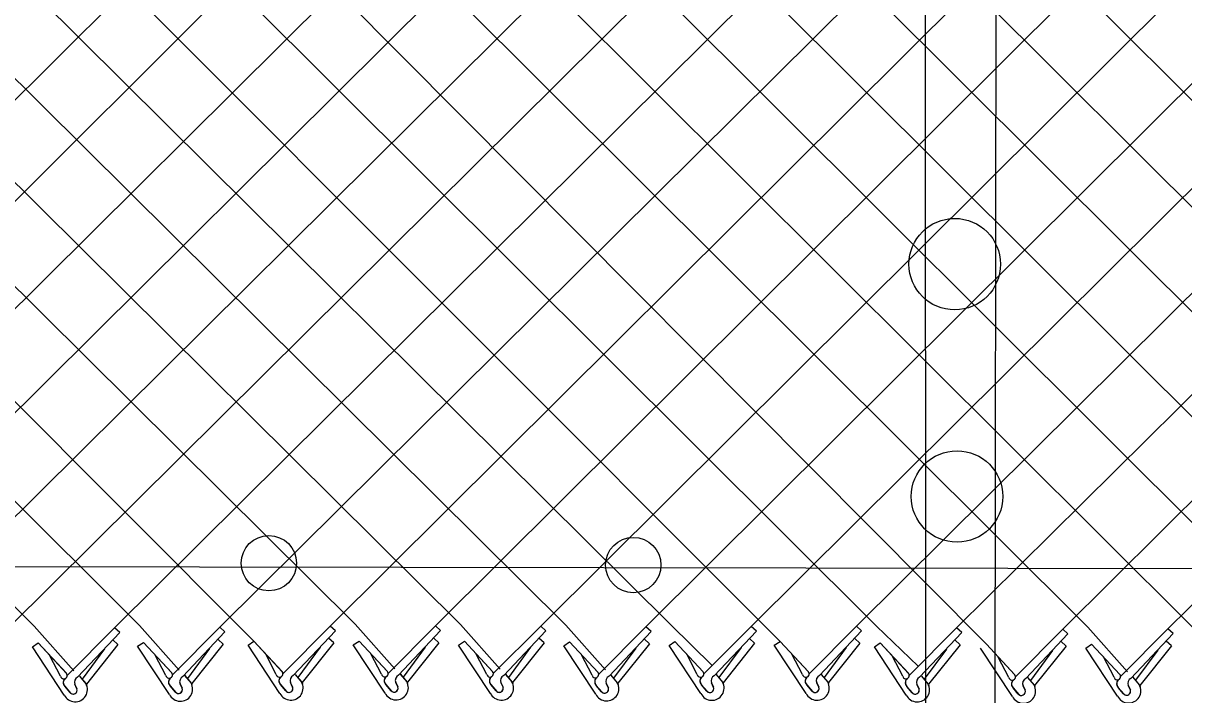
# Model space of a CAD drawing. Extents: x 0 to 1270, y 0 to 830.
# Drawn here: x 113.7 to 158.12, y 379.46 to 405.19 of the extents above; entities that cross this region are included whole.
import ezdxf

# ---------------------------------------------------------------- set-up
doc = ezdxf.new("R2010")
doc.units = 0
doc.layers.add('sb_Chainlink Fence', color=7, linetype='Continuous')
doc.layers.add('sb_Existing Structural Steel', color=7, linetype='Continuous')

msp = doc.modelspace()

# ---------------------------------------------------------------- linework, layer by layer
at = {"layer": 'sb_Chainlink Fence'}
for p, q in [((123.639, 437.076), (178.6, 382.045)), ((96.125, 436.231), (150.569, 381.394)), ((68.849, 435.342), (122.532, 381.511)), ((93.004, 435.342), (146.356, 382.086)), ((101.072, 382.029), (154.956, 435.546)), ((60.791, 435.304), (114.124, 382.089)), ((64.818, 435.313), (118.152, 382.111)), ((72.878, 435.32), (126.408, 382.163)), ((76.904, 435.317), (130.435, 382.154)), ((80.919, 435.314), (134.466, 382.125)), ((84.945, 435.304), (138.495, 382.147)), ((88.973, 435.313), (142.672, 381.508)), ((93.017, 382.004), (146.522, 435.194)), ((101.059, 435.317), (154.445, 382.045)), ((105.098, 435.293), (158.472, 382.037)), ((105.111, 382.053), (158.608, 435.222)), ((109.124, 435.283), (162.504, 382.007)), ((109.138, 382.063), (162.636, 435.199)), ((113.152, 435.291), (166.532, 382.03)), ((113.165, 382.055), (166.662, 435.196)), ((117.183, 435.321), (170.558, 382.032)), ((117.196, 382.025), (170.701, 435.173)), ((121.211, 435.299), (174.573, 382.035)), ((121.224, 382.047), (174.728, 435.162)), ((125.453, 382.089), (178.755, 435.171)), ((129.48, 382.099), (182.786, 435.2)), ((133.507, 382.091), (186.815, 435.178)), ((137.538, 382.061), (190.841, 435.175)), ((141.567, 382.083), (194.931, 435.161)), ((145.593, 382.086), (198.958, 435.151)), ((149.428, 382.023), (202.985, 435.159)), ((153.49, 381.972), (207.016, 435.189)), ((157.517, 381.982), (211.045, 435.166)), ((97.046, 382.026), (147.698, 432.692)), ((114.124, 382.089), (115.642, 380.38)), ((118.152, 382.111), (119.67, 380.402)), ((119.411, 380.226), (121.224, 382.047)), ((121.422, 381.868), (121.224, 382.047)), ((123.64, 380.268), (125.453, 382.089)), ((125.651, 381.91), (125.453, 382.089)), ((126.408, 382.163), (127.926, 380.454)), ((127.666, 380.278), (129.48, 382.099)), ((129.678, 381.92), (129.48, 382.099)), ((130.435, 382.154), (131.953, 380.446)), ((131.694, 380.27), (133.507, 382.091)), ((133.705, 381.912), (133.507, 382.091)), ((134.466, 382.125), (135.984, 380.416)), ((135.725, 380.24), (137.538, 382.061)), ((137.736, 381.882), (137.538, 382.061)), ((138.495, 382.147), (140.066, 380.579)), ((139.753, 380.262), (141.567, 382.083)), ((141.765, 381.904), (141.567, 382.083)), ((143.78, 380.265), (145.593, 382.086)), ((145.791, 381.907), (145.593, 382.086)), ((146.356, 382.086), (147.961, 380.551)), ((154.445, 382.045), (155.963, 380.337)), ((115.382, 380.204), (117.196, 382.025)), ((115.781, 380.132), (117.394, 381.846)), ((117.394, 381.846), (117.196, 382.025)), ((119.81, 380.155), (121.422, 381.868)), ((124.039, 380.196), (125.651, 381.91)), ((125.584, 381.447), (125.386, 381.626)), ((128.065, 380.207), (129.678, 381.92)), ((129.611, 381.457), (129.413, 381.636)), ((132.092, 380.198), (133.705, 381.912)), ((133.638, 381.449), (133.44, 381.628)), ((136.124, 380.168), (137.736, 381.882)), ((137.669, 381.419), (137.471, 381.598)), ((140.152, 380.191), (141.765, 381.904)), ((141.698, 381.441), (141.5, 381.62)), ((144.178, 380.194), (145.791, 381.907)), ((145.724, 381.444), (145.526, 381.623)), ((147.614, 380.201), (149.428, 382.023)), ((148.013, 380.13), (149.626, 381.843)), ((149.626, 381.843), (149.428, 382.023)), ((151.677, 380.15), (153.49, 381.972)), ((152.076, 380.079), (153.688, 381.792)), ((153.688, 381.792), (153.49, 381.972)), ((155.703, 380.16), (157.517, 381.982)), ((156.102, 380.089), (157.715, 381.803)), ((157.715, 381.803), (157.517, 381.982)), ((114.052, 381.295), (114.275, 381.447)), ((115.27, 379.45), (114.052, 381.295)), ((114.275, 381.447), (115.353, 380.285)), ((114.275, 381.447), (115.36, 380.278)), ((116.807, 381.217), (115.959, 380.062)), ((117.327, 381.383), (116.12, 379.865)), ((117.327, 381.383), (117.129, 381.562)), ((118.08, 381.317), (118.303, 381.47)), ((119.299, 379.473), (118.08, 381.317)), ((118.303, 381.47), (119.381, 380.308)), ((118.303, 381.47), (119.388, 380.301)), ((120.836, 381.239), (119.987, 380.084)), ((121.355, 381.405), (120.149, 379.888)), ((121.355, 381.405), (121.157, 381.584)), ((122.309, 381.359), (122.532, 381.511)), ((123.528, 379.514), (122.309, 381.359)), ((122.532, 381.511), (123.61, 380.349)), ((122.532, 381.511), (123.617, 380.342)), ((125.065, 381.281), (124.216, 380.126)), ((125.584, 381.447), (124.378, 379.929)), ((126.336, 381.369), (126.559, 381.521)), ((127.554, 379.524), (126.336, 381.369)), ((126.559, 381.521), (127.637, 380.359)), ((126.559, 381.521), (127.644, 380.353)), ((129.091, 381.291), (128.243, 380.136)), ((129.611, 381.457), (128.404, 379.94)), ((130.363, 381.361), (130.586, 381.513)), ((131.581, 379.516), (130.363, 381.361)), ((130.586, 381.513), (131.664, 380.351)), ((130.586, 381.513), (131.671, 380.344)), ((133.118, 381.283), (132.27, 380.128)), ((133.638, 381.449), (132.432, 379.931)), ((134.394, 381.331), (134.617, 381.483)), ((135.613, 379.486), (134.394, 381.331)), ((134.617, 381.483), (135.695, 380.321)), ((134.617, 381.483), (135.702, 380.314)), ((137.15, 381.253), (136.301, 380.098)), ((137.669, 381.419), (136.463, 379.901)), ((138.423, 381.353), (138.646, 381.506)), ((139.641, 379.509), (138.423, 381.353)), ((138.646, 381.506), (139.724, 380.344)), ((138.646, 381.506), (139.731, 380.337)), ((141.178, 381.275), (140.33, 380.12)), ((141.698, 381.441), (140.491, 379.924)), ((142.449, 381.356), (142.672, 381.508)), ((143.667, 379.512), (142.449, 381.356)), ((142.672, 381.508), (143.75, 380.347)), ((142.672, 381.508), (143.757, 380.34)), ((145.204, 381.278), (144.356, 380.123)), ((145.724, 381.444), (144.518, 379.927)), ((146.284, 381.292), (146.507, 381.445)), ((147.502, 379.448), (146.284, 381.292)), ((146.507, 381.445), (147.585, 380.283)), ((146.507, 381.445), (147.592, 380.276)), ((149.039, 381.214), (148.191, 380.059)), ((149.559, 381.38), (148.352, 379.863)), ((149.559, 381.38), (149.361, 381.56)), ((151.565, 379.397), (150.346, 381.241)), ((150.569, 381.394), (151.647, 380.232)), ((150.569, 381.394), (151.654, 380.225)), ((153.102, 381.163), (152.253, 380.008)), ((153.621, 381.329), (152.415, 379.812)), ((153.621, 381.329), (153.423, 381.509)), ((154.373, 381.252), (154.596, 381.404)), ((155.591, 379.407), (154.373, 381.252)), ((154.596, 381.404), (155.674, 380.242)), ((154.596, 381.404), (155.681, 380.235)), ((157.128, 381.173), (156.28, 380.019)), ((157.648, 381.34), (156.441, 379.822)), ((157.648, 381.34), (157.45, 381.519)), ((115.132, 380.178), (114.726, 380.954)), ((119.16, 380.2), (118.754, 380.976)), ((123.389, 380.242), (122.983, 381.018)), ((127.416, 380.252), (127.01, 381.028)), ((131.443, 380.244), (131.037, 381.02)), ((135.474, 380.214), (135.068, 380.99)), ((139.502, 380.236), (139.097, 381.012)), ((143.529, 380.239), (143.123, 381.015)), ((147.364, 380.176), (146.958, 380.951)), ((151.426, 380.125), (151.02, 380.9)), ((155.453, 380.135), (155.047, 380.911)), ((115.757, 379.686), (115.675, 379.863)), ((115.676, 379.856), (115.757, 379.69)), ((115.849, 380.18), (116.096, 379.887)), ((115.852, 380.176), (116.098, 379.886)), ((116.096, 379.887), (116.115, 379.853)), ((116.115, 379.853), (116.13, 379.817)), ((119.786, 379.708), (119.704, 379.885)), ((119.704, 379.879), (119.785, 379.712)), ((119.877, 380.203), (120.125, 379.909)), ((119.881, 380.198), (120.126, 379.908)), ((120.125, 379.909), (120.143, 379.875)), ((120.143, 379.875), (120.159, 379.839)), ((123.753, 379.607), (123.551, 379.849)), ((123.551, 379.849), (123.774, 379.585)), ((124.014, 379.75), (123.933, 379.927)), ((123.933, 379.92), (124.014, 379.754)), ((124.106, 380.244), (124.354, 379.951)), ((124.109, 380.24), (124.355, 379.95)), ((124.354, 379.951), (124.372, 379.917)), ((124.372, 379.917), (124.387, 379.881)), ((127.78, 379.617), (127.578, 379.859)), ((127.578, 379.859), (127.801, 379.595)), ((128.041, 379.76), (127.959, 379.937)), ((127.96, 379.931), (128.041, 379.764)), ((128.133, 380.254), (128.38, 379.961)), ((128.136, 380.25), (128.382, 379.96)), ((128.38, 379.961), (128.399, 379.927)), ((128.399, 379.927), (128.414, 379.891)), ((131.807, 379.609), (131.605, 379.851)), ((131.605, 379.851), (131.828, 379.587)), ((132.068, 379.751), (131.987, 379.929)), ((131.987, 379.922), (132.068, 379.755)), ((132.16, 380.246), (132.408, 379.953)), ((132.163, 380.242), (132.409, 379.952)), ((132.408, 379.953), (132.426, 379.919)), ((132.426, 379.919), (132.441, 379.882)), ((135.838, 379.579), (135.636, 379.821)), ((135.636, 379.821), (135.859, 379.557)), ((136.1, 379.722), (136.018, 379.899)), ((136.018, 379.892), (136.099, 379.726)), ((136.191, 380.216), (136.439, 379.923)), ((136.195, 380.212), (136.44, 379.922)), ((136.439, 379.923), (136.457, 379.889)), ((136.457, 379.889), (136.473, 379.853)), ((139.867, 379.601), (139.665, 379.843)), ((139.665, 379.843), (139.887, 379.58)), ((140.128, 379.744), (140.046, 379.921)), ((140.046, 379.915), (140.128, 379.748)), ((140.22, 380.239), (140.467, 379.946)), ((140.223, 380.234), (140.468, 379.944)), ((140.467, 379.946), (140.485, 379.911)), ((140.485, 379.911), (140.501, 379.875)), ((143.893, 379.604), (143.691, 379.846)), ((143.691, 379.846), (143.914, 379.582)), ((144.154, 379.747), (144.073, 379.924)), ((144.073, 379.918), (144.154, 379.751)), ((144.246, 380.241), (144.494, 379.948)), ((144.249, 380.237), (144.495, 379.947)), ((144.494, 379.948), (144.512, 379.914)), ((144.512, 379.914), (144.527, 379.878)), ((147.989, 379.683), (147.907, 379.86)), ((147.908, 379.854), (147.989, 379.687)), ((148.081, 380.178), (148.328, 379.885)), ((148.084, 380.173), (148.33, 379.884)), ((148.328, 379.885), (148.347, 379.851)), ((148.347, 379.851), (148.362, 379.814)), ((152.143, 380.127), (152.391, 379.834)), ((152.146, 380.122), (152.392, 379.833)), ((152.391, 379.834), (152.409, 379.8)), ((156.078, 379.642), (155.996, 379.82)), ((155.997, 379.813), (156.078, 379.646)), ((156.17, 380.137), (156.418, 379.844)), ((156.173, 380.133), (156.419, 379.843)), ((156.418, 379.844), (156.436, 379.81)), ((115.496, 379.543), (115.294, 379.785)), ((115.294, 379.785), (115.517, 379.521)), ((119.525, 379.565), (119.322, 379.807)), ((119.322, 379.807), (119.545, 379.544)), ((147.728, 379.54), (147.526, 379.782)), ((147.526, 379.782), (147.749, 379.519)), ((151.79, 379.489), (151.588, 379.731)), ((151.588, 379.731), (151.811, 379.468)), ((152.051, 379.632), (151.97, 379.809)), ((151.97, 379.803), (152.051, 379.636)), ((152.409, 379.8), (152.425, 379.763)), ((155.817, 379.5), (155.615, 379.741)), ((155.615, 379.741), (155.838, 379.478)), ((156.436, 379.81), (156.451, 379.773))]:
    msp.add_line(p, q, dxfattribs=at)
for centre, radius, start, end in [((115.258, 380.2), 0.128, 189.9304, 40.9785), ((119.286, 380.223), 0.128, 189.9304, 40.9785), ((123.515, 380.264), 0.128, 189.9304, 40.9785), ((127.542, 380.274), 0.128, 189.9304, 40.9785), ((131.569, 380.266), 0.128, 189.9304, 40.9785), ((135.6, 380.236), 0.128, 189.9304, 40.9785), ((139.628, 380.259), 0.128, 189.9304, 40.9785), ((143.655, 380.261), 0.128, 189.9304, 40.9785), ((147.49, 380.198), 0.128, 189.9304, 40.9785), ((115.424, 379.926), 0.192, 126.9947, 219.7983), ((115.429, 379.926), 0.195, 127.7656, 226.3328), ((115.69, 379.658), 0.468, 206.3202, 29.2269), ((115.869, 379.942), 0.209, 114.8422, 203.5167), ((119.452, 379.949), 0.192, 126.9947, 219.7983), ((119.457, 379.949), 0.195, 127.7656, 226.3328), ((119.718, 379.68), 0.468, 206.3202, 29.2269), ((119.898, 379.965), 0.209, 114.8422, 203.5167), ((123.681, 379.99), 0.192, 126.9947, 219.7983), ((123.686, 379.99), 0.195, 127.7656, 226.3328), ((123.947, 379.722), 0.468, 206.3202, 29.2269), ((124.127, 380.006), 0.209, 114.8422, 203.5167), ((127.708, 380), 0.192, 126.9947, 219.7983), ((127.713, 380), 0.195, 127.7656, 226.3328), ((127.974, 379.732), 0.468, 206.3202, 29.2269), ((128.153, 380.017), 0.209, 114.8422, 203.5167), ((131.735, 379.992), 0.192, 126.9947, 219.7983), ((131.74, 379.992), 0.195, 127.7656, 226.3328), ((132.001, 379.724), 0.468, 206.3202, 29.2269), ((132.18, 380.008), 0.209, 114.8422, 203.5167), ((135.766, 379.962), 0.192, 126.9947, 219.7983), ((135.771, 379.962), 0.195, 127.7656, 226.3328), ((136.032, 379.694), 0.468, 206.3202, 29.2269), ((136.212, 379.978), 0.209, 114.8422, 203.5167), ((139.795, 379.985), 0.192, 126.9947, 219.7983), ((139.8, 379.985), 0.195, 127.7656, 226.3328), ((140.06, 379.716), 0.468, 206.3202, 29.2269), ((140.24, 380.001), 0.209, 114.8422, 203.5167), ((143.821, 379.988), 0.192, 126.9947, 219.7983), ((143.826, 379.987), 0.195, 127.7656, 226.3328), ((144.087, 379.719), 0.468, 206.3202, 29.2269), ((144.266, 380.004), 0.209, 114.8422, 203.5167), ((147.656, 379.924), 0.192, 126.9947, 219.7983), ((147.661, 379.924), 0.195, 127.7656, 226.3328), ((147.922, 379.655), 0.468, 206.3202, 29.2269), ((148.101, 379.94), 0.209, 114.8422, 203.5167), ((151.552, 380.147), 0.128, 189.9304, 40.9785), ((151.718, 379.873), 0.192, 126.9947, 219.7983), ((151.723, 379.873), 0.195, 127.7656, 226.3328), ((151.984, 379.604), 0.468, 206.3202, 29.2269), ((152.164, 379.889), 0.209, 114.8422, 203.5167), ((155.579, 380.157), 0.128, 189.9304, 40.9785), ((155.745, 379.883), 0.192, 126.9947, 219.7983), ((155.75, 379.883), 0.195, 127.7656, 226.3328), ((156.011, 379.614), 0.468, 206.3202, 29.2269), ((156.19, 379.899), 0.209, 114.8422, 203.5167), ((115.613, 379.64), 0.152, 219.8632, 17.4852), ((115.613, 379.639), 0.152, 230.7826, 19.2656), ((119.641, 379.662), 0.152, 219.8632, 17.4852), ((119.641, 379.662), 0.152, 230.7826, 19.2656), ((123.87, 379.704), 0.152, 219.8632, 17.4852), ((123.87, 379.703), 0.152, 230.7826, 19.2656), ((127.897, 379.714), 0.152, 219.8632, 17.4852), ((127.897, 379.713), 0.152, 230.7826, 19.2656), ((131.924, 379.706), 0.152, 219.8632, 17.4852), ((131.924, 379.705), 0.152, 230.7826, 19.2656), ((135.955, 379.676), 0.152, 219.8632, 17.4852), ((135.955, 379.675), 0.152, 230.7826, 19.2656), ((139.983, 379.698), 0.152, 219.8632, 17.4852), ((139.984, 379.698), 0.152, 230.7826, 19.2656), ((144.01, 379.701), 0.152, 219.8632, 17.4852), ((144.01, 379.701), 0.152, 230.7826, 19.2656), ((147.845, 379.638), 0.152, 219.8632, 17.4852), ((147.845, 379.637), 0.152, 230.7826, 19.2656), ((151.907, 379.587), 0.152, 219.8632, 17.4852), ((151.907, 379.586), 0.152, 230.7826, 19.2656), ((155.934, 379.597), 0.152, 219.8632, 17.4852), ((155.934, 379.596), 0.152, 230.7826, 19.2656)]:
    msp.add_arc(centre, radius, start, end, dxfattribs=at)
at = {"layer": 'sb_Existing Structural Steel'}
for p, q in [((150.908, 379.079), (150.962, 432.395)), ((148.248, 379.111), (148.223, 432.216)), ((56.08, 384.462), (440.979, 383.869))]:
    msp.add_line(p, q, dxfattribs=at)
for centre, radius in [((149.356, 395.961), 1.752), ((149.443, 387.058), 1.752), ((123.103, 384.503), 1.06), ((137.052, 384.43), 1.06)]:
    msp.add_circle(centre, radius, dxfattribs=at)

doc.saveas('drawing.dxf')
